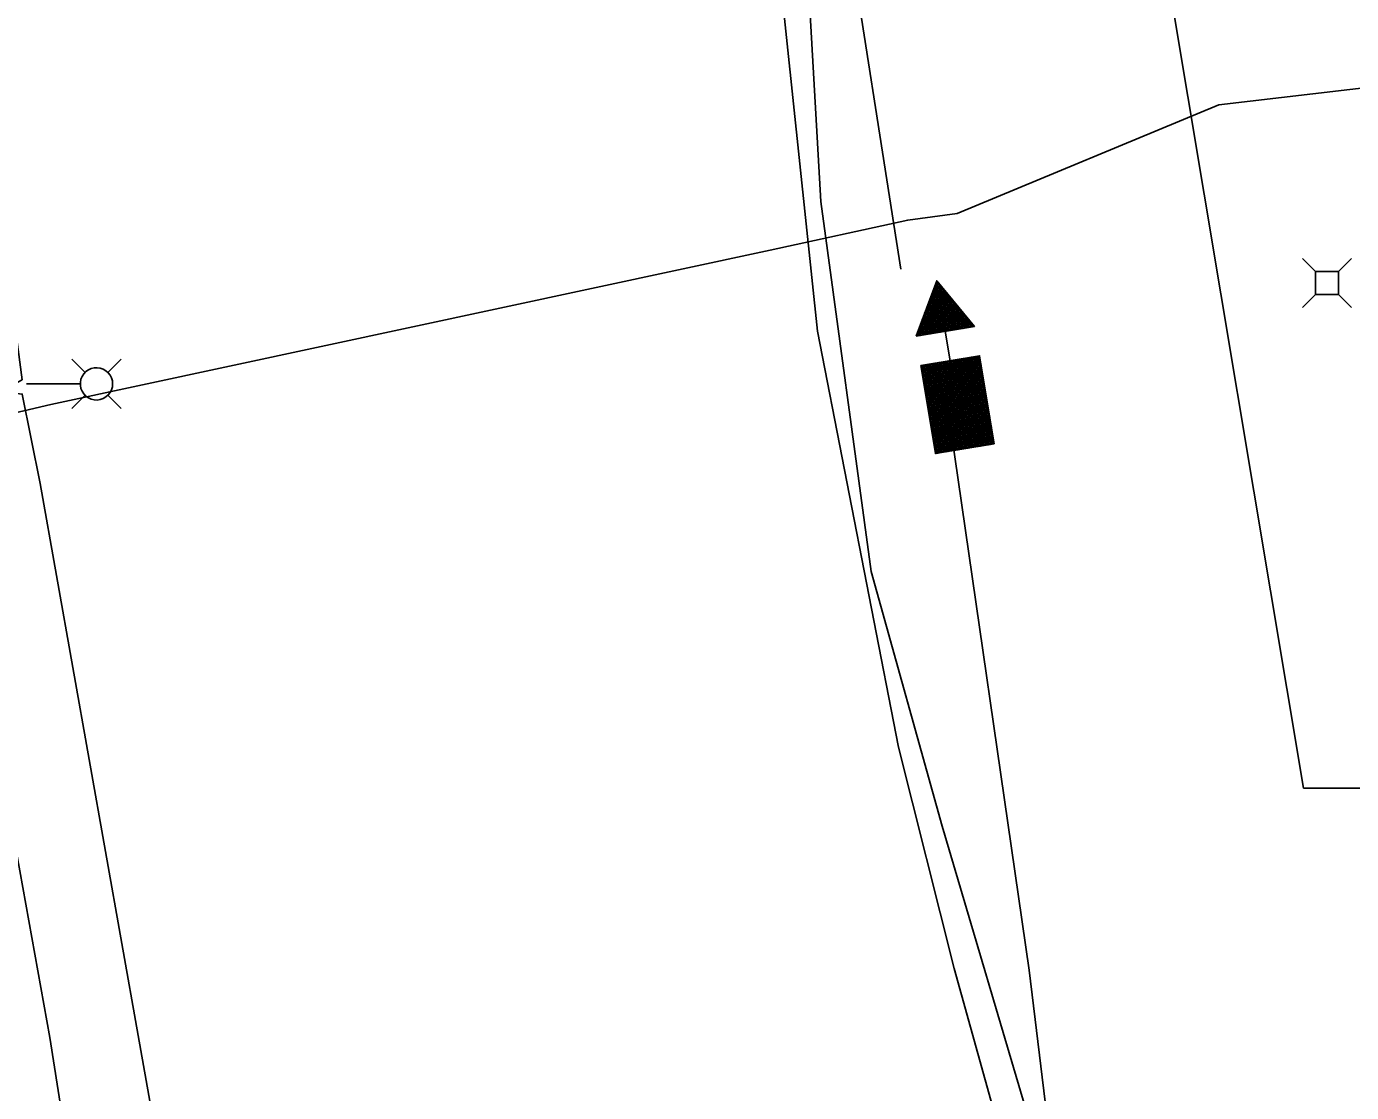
# Model space of a CAD drawing. Extents: x 596028 to 606371, y 330010 to 403088.
# Drawn here: x 604700.8 to 604878.9, y 336174.5 to 336317.8 of the extents above; entities that cross this region are included whole.
import ezdxf

# ---------------------------------------------------------------- set-up
doc = ezdxf.new("R2010")
doc.units = 0
for name, color, linetype in [('E_FTMS', 7, 'Continuous'), ('E_FTMS_Conduit', 7, 'Continuous'), ('E_LTG', 7, 'Continuous'), ('E_LTG_CID', 7, 'Continuous'), ('E_UTL_E', 7, 'Continuous'), ('E_UTL_E_UG', 7, 'Continuous'), ('E_UTL_FO_UG_QWEST', 7, 'Continuous'), ('E_UTL_G_UG', 7, 'Continuous')]:
    doc.layers.add(name, color=color, linetype=linetype)

msp = doc.modelspace()

# ---------------------------------------------------------------- linework, layer by layer
at = {"layer": 'E_FTMS'}
for p, q in [((604821.83, 336280.18), (604823.77, 336282.89)), ((604822.16, 336281.05), (604823.61, 336283.08)), ((604822.48, 336281.92), (604823.45, 336283.27)), ((604822.81, 336282.79), (604823.29, 336283.46)), ((604822.87, 336282.96), (604824.9, 336281.51)), ((604822.96, 336283.19), (604824.31, 336282.22)), ((604823.05, 336283.42), (604823.72, 336282.94)), ((604823.14, 336283.66), (604823.14, 336283.66)), ((604820.48, 336276.23), (604824.56, 336281.93)), ((604820.53, 336276.7), (604824.4, 336282.12)), ((604820.81, 336276.28), (604824.71, 336281.74)), ((604820.85, 336277.57), (604824.24, 336282.31)), ((604821.15, 336276.34), (604824.87, 336281.54)), ((604821.18, 336278.44), (604824.08, 336282.5)), ((604821.48, 336276.39), (604825.03, 336281.35)), ((604821.5, 336279.31), (604823.92, 336282.7)), ((604821.82, 336276.45), (604825.19, 336281.16)), ((604822.26, 336281.33), (604827.72, 336277.43)), ((604822.35, 336281.56), (604828.05, 336277.49)), ((604822.44, 336281.79), (604827.85, 336277.92)), ((604822.52, 336282.03), (604827.26, 336278.64)), ((604822.61, 336282.26), (604826.67, 336279.36)), ((604822.7, 336282.49), (604826.08, 336280.07)), ((604822.79, 336282.72), (604825.49, 336280.79)), ((604821.56, 336279.47), (604825.04, 336276.98)), ((604821.65, 336279.7), (604825.37, 336277.04)), ((604821.74, 336279.93), (604825.71, 336277.1)), ((604821.83, 336280.17), (604826.04, 336277.15)), ((604821.91, 336280.4), (604826.38, 336277.21)), ((604822, 336280.63), (604826.71, 336277.26)), ((604822.09, 336280.86), (604827.05, 336277.32)), ((604822.15, 336276.5), (604825.35, 336280.97)), ((604822.18, 336281.1), (604827.38, 336277.37)), ((604822.49, 336276.56), (604825.5, 336280.78)), ((604822.82, 336276.62), (604825.66, 336280.59)), ((604823.16, 336276.67), (604825.82, 336280.39)), ((604823.49, 336276.73), (604825.98, 336280.2)), ((604823.83, 336276.78), (604826.13, 336280.01)), ((604824.16, 336276.84), (604826.29, 336279.82)), ((604824.5, 336276.89), (604826.45, 336279.63)), ((604824.83, 336276.95), (604826.61, 336279.43)), ((604820.87, 336277.61), (604822.36, 336276.54)), ((604820.95, 336277.84), (604822.7, 336276.59)), ((604821.04, 336278.07), (604823.03, 336276.65)), ((604821.13, 336278.31), (604823.37, 336276.71)), ((604821.22, 336278.54), (604823.7, 336276.76)), ((604821.3, 336278.77), (604824.04, 336276.82)), ((604821.39, 336279), (604824.37, 336276.87)), ((604821.48, 336279.24), (604824.7, 336276.93)), ((604825.17, 336277.01), (604826.77, 336279.24)), ((604825.5, 336277.06), (604826.92, 336279.05)), ((604825.84, 336277.12), (604827.08, 336278.86)), ((604826.17, 336277.17), (604827.24, 336278.67)), ((604826.51, 336277.23), (604827.4, 336278.47)), ((604826.84, 336277.28), (604827.56, 336278.28)), ((604827.18, 336277.34), (604827.71, 336278.09)), ((604827.51, 336277.4), (604827.87, 336277.9)), ((604827.85, 336277.45), (604828.03, 336277.71)), ((604820.34, 336276.21), (604820.35, 336276.2)), ((604820.43, 336276.44), (604820.69, 336276.26)), ((604820.52, 336276.68), (604821.02, 336276.32)), ((604820.6, 336276.91), (604821.36, 336276.37)), ((604820.69, 336277.14), (604821.69, 336276.43)), ((604820.78, 336277.37), (604822.03, 336276.48)), ((604824.94, 336272.91), (604824.28, 336276.86)), ((604828.18, 336277.51), (604828.19, 336277.52)), ((604820.99, 336272.26), (604830.2, 336265.68)), ((604821.05, 336271.92), (604821.33, 336272.31)), ((604821.11, 336271.59), (604821.66, 336272.37)), ((604821.16, 336271.25), (604822, 336272.42)), ((604821.22, 336270.92), (604822.33, 336272.48)), ((604821.27, 336270.58), (604822.67, 336272.54)), ((604821.33, 336270.25), (604823, 336272.59)), ((604821.33, 336272.31), (604830.14, 336266.01)), ((604821.38, 336269.91), (604823.34, 336272.65)), ((604821.44, 336269.58), (604823.67, 336272.7)), ((604821.5, 336269.24), (604824.01, 336272.76)), ((604821.55, 336268.91), (604824.34, 336272.81)), ((604821.61, 336268.57), (604824.68, 336272.87)), ((604821.66, 336268.24), (604825.01, 336272.93)), ((604821.66, 336272.37), (604830.09, 336266.35)), ((604821.72, 336267.9), (604825.35, 336272.98)), ((604821.77, 336267.57), (604825.68, 336273.04)), ((604821.83, 336267.23), (604826.02, 336273.09)), ((604821.89, 336266.9), (604826.35, 336273.15)), ((604821.94, 336266.57), (604826.69, 336273.2)), ((604822, 336266.23), (604827.02, 336273.26)), ((604822, 336272.42), (604830.03, 336266.68)), ((604822.05, 336265.9), (604827.36, 336273.31)), ((604822.11, 336265.56), (604827.69, 336273.37)), ((604822.16, 336265.23), (604828.03, 336273.43)), ((604822.22, 336264.89), (604828.36, 336273.48)), ((604822.28, 336264.56), (604828.7, 336273.54)), ((604822.33, 336264.22), (604828.91, 336273.43)), ((604822.33, 336272.48), (604829.98, 336267.02)), ((604822.39, 336263.89), (604828.97, 336273.09)), ((604822.44, 336263.55), (604829.02, 336272.76)), ((604822.5, 336263.22), (604829.08, 336272.42)), ((604822.67, 336272.54), (604829.92, 336267.35)), ((604823, 336272.59), (604829.86, 336267.69)), ((604823.34, 336272.65), (604829.81, 336268.02)), ((604823.67, 336272.7), (604829.75, 336268.36)), ((604824.01, 336272.76), (604829.7, 336268.69)), ((604824.34, 336272.81), (604829.64, 336269.03)), ((604824.68, 336272.87), (604829.59, 336269.36)), ((604825.01, 336272.93), (604829.53, 336269.7)), ((604825.35, 336272.98), (604829.47, 336270.03)), ((604825.68, 336273.04), (604829.42, 336270.37)), ((604826.02, 336273.09), (604829.36, 336270.7)), ((604826.35, 336273.15), (604829.31, 336271.03)), ((604826.69, 336273.2), (604829.25, 336271.37)), ((604827.02, 336273.26), (604829.2, 336271.7)), ((604827.36, 336273.31), (604829.14, 336272.04)), ((604827.69, 336273.37), (604829.09, 336272.37)), ((604828.03, 336273.43), (604829.03, 336272.71)), ((604828.36, 336273.48), (604828.97, 336273.04)), ((604828.7, 336273.54), (604828.92, 336273.38)), ((604821.05, 336271.92), (604830.25, 336265.34)), ((604821.11, 336271.59), (604830.31, 336265.01)), ((604821.16, 336271.25), (604830.37, 336264.67)), ((604821.22, 336270.92), (604830.42, 336264.34)), ((604821.27, 336270.58), (604830.48, 336264)), ((604822.55, 336262.88), (604829.13, 336272.09)), ((604822.61, 336262.55), (604829.19, 336271.75)), ((604822.67, 336262.21), (604829.24, 336271.42)), ((604822.72, 336261.88), (604829.3, 336271.08)), ((604822.78, 336261.54), (604829.36, 336270.75)), ((604822.83, 336261.21), (604829.41, 336270.41)), ((604821.33, 336270.25), (604830.53, 336263.67)), ((604821.38, 336269.91), (604830.59, 336263.33)), ((604821.44, 336269.58), (604830.64, 336263)), ((604821.5, 336269.24), (604830.7, 336262.66)), ((604821.55, 336268.91), (604830.76, 336262.33)), ((604822.89, 336260.87), (604829.47, 336270.08)), ((604822.94, 336260.54), (604829.52, 336269.74)), ((604823.18, 336260.45), (604829.58, 336269.41)), ((604823.51, 336260.51), (604829.63, 336269.07)), ((604823.85, 336260.57), (604829.69, 336268.74)), ((604821.61, 336268.57), (604830.81, 336261.99)), ((604821.66, 336268.24), (604830.78, 336261.72)), ((604821.72, 336267.9), (604830.45, 336261.66)), ((604821.77, 336267.57), (604830.11, 336261.61)), ((604821.83, 336267.23), (604829.78, 336261.55)), ((604821.89, 336266.9), (604829.44, 336261.5)), ((604824.18, 336260.62), (604829.75, 336268.4)), ((604824.52, 336260.68), (604829.8, 336268.07)), ((604824.85, 336260.73), (604829.86, 336267.73)), ((604825.19, 336260.79), (604829.91, 336267.4)), ((604825.52, 336260.84), (604829.97, 336267.06)), ((604821.94, 336266.57), (604829.11, 336261.44)), ((604822, 336266.23), (604828.77, 336261.39)), ((604822.05, 336265.9), (604828.44, 336261.33)), ((604822.11, 336265.56), (604828.11, 336261.27)), ((604822.16, 336265.23), (604827.77, 336261.22)), ((604825.86, 336260.9), (604830.02, 336266.73)), ((604826.19, 336260.96), (604830.08, 336266.39)), ((604826.53, 336261.01), (604830.14, 336266.06)), ((604826.86, 336261.07), (604830.19, 336265.72)), ((604827.2, 336261.12), (604830.25, 336265.39)), ((604822.22, 336264.89), (604827.44, 336261.16)), ((604822.28, 336264.56), (604827.1, 336261.11)), ((604822.33, 336264.22), (604826.77, 336261.05)), ((604822.39, 336263.89), (604826.43, 336261)), ((604822.44, 336263.55), (604826.1, 336260.94)), ((604827.53, 336261.18), (604830.3, 336265.06)), ((604827.87, 336261.23), (604830.36, 336264.72)), ((604828.2, 336261.29), (604830.41, 336264.39)), ((604828.54, 336261.35), (604830.47, 336264.05)), ((604828.87, 336261.4), (604830.53, 336263.72)), ((604829.21, 336261.46), (604830.58, 336263.38)), ((604822.5, 336263.22), (604825.76, 336260.88)), ((604822.55, 336262.88), (604825.43, 336260.83)), ((604822.61, 336262.55), (604825.09, 336260.77)), ((604822.67, 336262.21), (604824.76, 336260.72)), ((604822.72, 336261.88), (604824.42, 336260.66)), ((604822.78, 336261.54), (604824.09, 336260.61)), ((604829.54, 336261.51), (604830.64, 336263.05)), ((604829.88, 336261.57), (604830.69, 336262.71)), ((604830.21, 336261.62), (604830.75, 336262.38)), ((604830.54, 336261.68), (604830.8, 336262.04)), ((604822.83, 336261.21), (604823.75, 336260.55)), ((604822.89, 336260.87), (604823.42, 336260.49)), ((604822.94, 336260.54), (604823.08, 336260.44))]:
    msp.add_line(p, q, dxfattribs=at)
for points in [[(604820.34, 336276.2), (604828.19, 336277.51), (604823.14, 336283.66)], [(604830.86, 336261.73), (604828.89, 336273.57), (604820.99, 336272.26), (604822.96, 336260.42)]]:
    msp.add_lwpolyline(points, close=True, dxfattribs=at)
at = {"layer": 'E_FTMS_Conduit'}
for points in [[(604850.5, 336077.62), (604849.76, 336079.84), (604845.07, 336126.86), (604835.92, 336169.53), (604823.85, 336210.31), (604814.33, 336244.56), (604807.54, 336294.32), (604804.4, 336349.36), (604787.77, 336403.56), (604778.06, 336454.77), (604767.68, 336514.34), (604755.05, 336571.74), (604744.37, 336629.18), (604737.87, 336681.73), (604730.03, 336734.18), (604701.87, 336906.78), (604692.35, 336962.82), (604682.52, 337020.66), (604676.08, 337061.02), (604667.84, 337117.16), (604657.46, 337177.3), (604649.41, 337237.66), (604641.55, 337295.97)], [(604797.9, 336407.83), (604808.53, 336351.26), (604810.53, 336334.75), (604818.29, 336285.22)], [(604853.48, 336085.51), (604845.69, 336127.08), (604838.09, 336169.95), (604835.55, 336190.97), (604824.59, 336266.8)]]:
    msp.add_lwpolyline(points, dxfattribs=at)
at = {"layer": 'E_LTG'}
for points in [[(604708.64, 336271.32), (604706.87, 336273.1)], [(604711.69, 336271.32), (604713.47, 336273.1)], [(604712.34, 336269.8), (604712.3, 336270.21), (604712.19, 336270.61), (604712, 336270.97), (604711.74, 336271.3), (604711.43, 336271.57), (604711.07, 336271.78), (604710.68, 336271.91), (604710.27, 336271.97), (604709.86, 336271.95), (604709.46, 336271.85), (604709.08, 336271.68), (604708.74, 336271.44), (604708.46, 336271.14), (604708.23, 336270.79), (604708.08, 336270.41), (604708, 336270), (604708, 336269.59), (604708.08, 336269.18), (604708.23, 336268.8), (604708.46, 336268.45), (604708.74, 336268.15), (604709.08, 336267.91), (604709.46, 336267.74), (604709.86, 336267.64), (604710.27, 336267.62), (604710.68, 336267.68), (604711.07, 336267.82), (604711.43, 336268.03), (604711.74, 336268.3), (604712, 336268.62), (604712.19, 336268.99), (604712.3, 336269.39), (604712.34, 336269.8)], [(604707.95, 336269.8), (604700.78, 336269.8)], [(604708.64, 336268.28), (604706.87, 336266.5)], [(604711.69, 336268.28), (604713.47, 336266.5)]]:
    msp.add_lwpolyline(points, dxfattribs=at)
at = {"layer": 'E_LTG_CID'}
for points in [[(604860.11, 335989.96), (604854.33, 336036.59), (604844.7, 336089.4), (604837.8, 336125.66), (604831.82, 336168.35), (604825.46, 336191.21), (604817.98, 336220.94), (604807.08, 336276.87), (604801.41, 336330.83), (604801.85, 336345.65), (604797.14, 336365.04), (604791.67, 336404.29), (604783.31, 336455.52), (604771.22, 336515.74), (604772.73, 336522.21), (604758.88, 336572.41), (604748.05, 336629.75)], [(604774.25, 335835.23), (604767.31, 335879.89), (604757.37, 335915.43), (604754.96, 335952.57), (604741.97, 336023.81), (604738.31, 336039.42), (604736.98, 336059.55), (604725.78, 336098.43), (604729.26, 336099.72), (604729.07, 336107.31), (604715.78, 336182.17), (604702.58, 336256.41), (604700.19, 336268.42), (604697.28, 336268.75), (604700.18, 336270.36), (604692.32, 336329.51), (604678.95, 336405.71), (604671.73, 336440.44), (604669.09, 336440.78), (604671.37, 336442.9), (604666.86, 336479.67), (604654.36, 336555.45), (604643.97, 336613.3)]]:
    msp.add_lwpolyline(points, dxfattribs=at)
at = {"layer": 'E_UTL_E'}
for points in [[(604874.03, 336284.9), (604872.28, 336286.65)], [(604877.13, 336284.9), (604878.88, 336286.65)], [(604877.13, 336284.9), (604874.03, 336284.9)], [(604874.03, 336284.9), (604874.03, 336281.8)], [(604877.13, 336281.8), (604877.13, 336284.9)], [(604874.03, 336281.8), (604872.28, 336280.05)], [(604874.03, 336281.8), (604877.13, 336281.8)], [(604877.13, 336281.8), (604878.88, 336280.05)]]:
    msp.add_lwpolyline(points, dxfattribs=at)
at = {"layer": 'E_UTL_E_UG'}
for points in [[(604704.02, 336267.04), (604800.75, 336287.79), (604819.22, 336291.81), (604825.86, 336292.71), (604861.04, 336307.3), (604891.31, 336310.84), (604922.81, 336314.74), (604939.41, 336316.89), (604964.23, 336308.17)], [(604724.7, 335948.32), (604716.67, 335995.96), (604708.45, 336045.93), (604700.33, 336094.17), (604695.23, 336131.52), (604687.32, 336184.01), (604683.1, 336206.24), (604681.05, 336213.23), (604679.96, 336218.59), (604675.17, 336249.43), (604675.71, 336256.56), (604687.33, 336263.29), (604693.86, 336264.66), (604704.02, 336267.04)]]:
    msp.add_lwpolyline(points, dxfattribs=at)
at = {"layer": 'E_UTL_FO_UG_QWEST'}
msp.add_lwpolyline([(604764.64, 335825.63), (604754.97, 335878.92), (604751.95, 335896.96), (604749.11, 335915.96), (604739.53, 335966.31), (604727.68, 336038.53), (604715.74, 336106.65), (604703.91, 336181.91), (604690.54, 336255.88), (604678.58, 336327.99), (604664.78, 336404.76), (604651.78, 336480.07), (604639.96, 336554.44), (604628.34, 336626.54), (604615.77, 336699.8), (604611.3, 336722.29), (604607.39, 336749.34), (604597.4, 336819.21), (604583.07, 336892.17), (604574.68, 336963.66), (604563.59, 337039.69), (604549.05, 337114), (604536.54, 337190.93), (604536.2, 337193.87)], dxfattribs=at)
at = {"layer": 'E_UTL_G_UG'}
for q in [(604821.03, 336523.09), (604902.69, 336215.44)]:
    msp.add_line((604872.43, 336215.44), q, dxfattribs=at)

doc.saveas('drawing.dxf')
